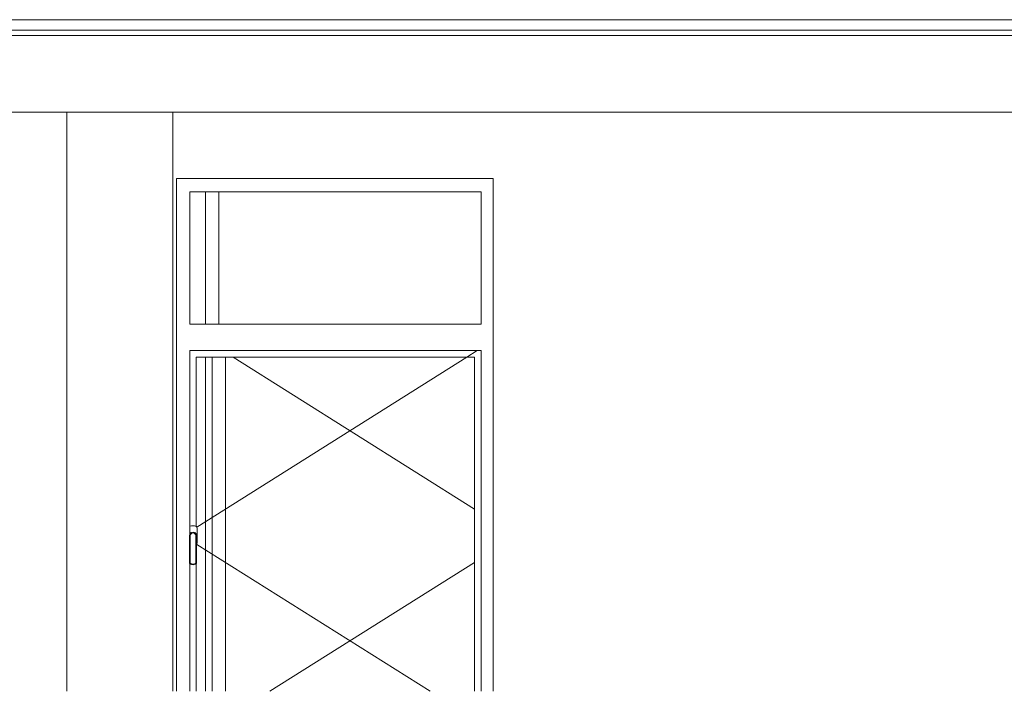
# Model space of a CAD drawing. Header units: millimetres. Extents: x -30280 to 309309, y -17460 to 4378.
# Tile 583 of 656: x 157391 to 161108, y -17460 to -14922. Entities that reach past the tile are written whole.
import ezdxf

# ---------------------------------------------------------------- set-up
doc = ezdxf.new("R2010")
doc.units = ezdxf.units.MM
doc.header["$MEASUREMENT"] = 0
doc.linetypes.add('Wipeout_Contour', pattern=[1000, 0, -1000])
doc.layers.add('P1_PLANTA PRIMERA_4_09_EI_Mobiliari general', color=7, linetype='Continuous')
doc.layers.add('P1_PLANTA PRIMERA_4_12_FAÇ_Façana', color=7, linetype='Continuous')
for name, color, linetype, lineweight in [('P1_PLANTA PRIMERA_4_09_EI_Mobiliari general_Pluma_Nº__88', 7, 'Continuous', 5), ('P1_PLANTA PRIMERA_4_10_ESTR_Fotjats_Pluma_Nº__1', 7, 'Continuous', 5), ('P1_PLANTA PRIMERA_4_12_FAÇ_Façana_Pluma_Nº__47', 7, 'Continuous', 20), ('P1_PLANTA PRIMERA_4_Nuevo_14_PAV_Soft Light Grey 0554_Pluma_Nº__29', 7, 'Continuous', 20)]:
    doc.layers.add(name, color=color, linetype=linetype, lineweight=lineweight)
doc.layers.add('P1_PLANTA PRIMERA_4_12_FAÇ_Façana_Pluma_Nº__3', color=7, linetype='Continuous', lineweight=5, true_color=0xa4a4a4)

msp = doc.modelspace()

# ---------------------------------------------------------------- linework, layer by layer
at = {"layer": 'P1_PLANTA PRIMERA_4_10_ESTR_Fotjats_Pluma_Nº__1', "color": 7, "linetype": 'Continuous', "lineweight": 5}
for p, q in [((164562, -14962.1), (140173.7, -14962.1)), ((164562, -14982.1), (140173.7, -14982.1))]:
    msp.add_line(p, q, dxfattribs=at)
at = {"layer": 'P1_PLANTA PRIMERA_4_10_ESTR_Fotjats_Pluma_Nº__1', "color": 7, "linetype": 'Continuous', "lineweight": 5, "flags": 128}
msp.add_lwpolyline([(161202.4, -14922.1), (161108.9, -14922.1), (161069.4, -14922.1)], dxfattribs=at)
at = {"layer": 'P1_PLANTA PRIMERA_4_Nuevo_14_PAV_Soft Light Grey 0554_Pluma_Nº__29', "color": 7, "linetype": 'Continuous', "lineweight": 20, "flags": 128}
msp.add_lwpolyline([(161069.4, -14922.1), (151941.4, -14922.1)], dxfattribs=at)

# ---------------------------------------------------------------- wipeouts: each hides what was drawn before it
at = {"color": 254, "linetype": 'Wipeout_Contour', "lineweight": 0, "ltscale": 634474.630328}
msp.add_wipeout([(157968.3, -15272.1), (157568.3, -15272.1), (157568.3, -17460), (157968.3, -17460)], dxfattribs=at).dxf.layer = 'P1_PLANTA PRIMERA_4_09_EI_Mobiliari general'
at = {"color": 254, "linetype": 'Wipeout_Contour', "lineweight": 0, "ltscale": 644244.48886}
msp.add_wipeout([(159177.6, -15272.1), (159177.6, -17460), (161269.8, -17460), (161269.8, -15272.1)], dxfattribs=at).dxf.layer = 'P1_PLANTA PRIMERA_4_12_FAÇ_Façana'

# ---------------------------------------------------------------- next in the draw order: wipeouts: each hides what was drawn before it
at = {"color": 254, "linetype": 'Wipeout_Contour', "lineweight": 0, "ltscale": 626623.862822}
msp.add_wipeout([(154021.3, -15272.1), (154021.3, -17460), (157568.3, -17460), (157568.3, -15272.1)], dxfattribs=at).dxf.layer = 'P1_PLANTA PRIMERA_4_12_FAÇ_Façana'
at = {"color": 254, "linetype": 'Wipeout_Contour', "lineweight": 0, "ltscale": 635298.759264}
msp.add_wipeout([(157968.3, -17460), (157982.6, -17460), (157982.6, -15272.1), (157968.3, -15272.1)], dxfattribs=at).dxf.layer = 'P1_PLANTA PRIMERA_4_12_FAÇ_Façana'
at = {"color": 254, "linetype": 'Wipeout_Contour', "lineweight": 0, "ltscale": 959945.553031}
msp.add_wipeout([(159177.6, -15572.1), (159132.6, -15572.1), (159132.6, -16072.1), (159132.6, -16172.1), (159132.6, -17460), (159177.6, -17460)], dxfattribs=at).dxf.layer = 'P1_PLANTA PRIMERA_4_12_FAÇ_Façana'

# ---------------------------------------------------------------- next in the draw order: linework, layer by layer
at = {"layer": 'P1_PLANTA PRIMERA_4_09_EI_Mobiliari general_Pluma_Nº__88', "color": 7, "linetype": 'Continuous', "lineweight": 5}
msp.add_line((157568.3, -17460), (157568.3, -15272.1), dxfattribs=at)

# ---------------------------------------------------------------- next in the draw order: wipeouts: each hides what was drawn before it
at = {"color": 254, "linetype": 'Wipeout_Contour', "lineweight": 0, "ltscale": 637303.600188}
msp.add_wipeout([(157982.6, -15522.1), (159177.6, -15522.1), (159177.6, -15272.1), (157982.6, -15272.1)], dxfattribs=at).dxf.layer = 'P1_PLANTA PRIMERA_4_12_FAÇ_Façana'
at = {"color": 254, "linetype": 'Wipeout_Contour', "lineweight": 0, "ltscale": 1588930.579314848}
msp.add_wipeout([(157982.6, -15572.1), (157982.6, -17460), (158032.6, -17460), (158032.6, -16977.6), (158031.6, -16976.1), (158031.6, -16872.1), (158032.6, -16868.3), (158032.6, -16172.1), (158032.6, -16072.1), (158032.6, -15572.1)], dxfattribs=at).dxf.layer = 'P1_PLANTA PRIMERA_4_12_FAÇ_Façana'
at = {"color": 254, "linetype": 'Wipeout_Contour', "lineweight": 0, "ltscale": 640035.070789}
msp.add_wipeout([(159132.6, -16197.1), (159107.6, -16197.1), (159107.6, -17460), (159132.6, -17460)], dxfattribs=at).dxf.layer = 'P1_PLANTA PRIMERA_4_12_FAÇ_Façana'

# ---------------------------------------------------------------- next in the draw order: linework, layer by layer
at = {"layer": 'P1_PLANTA PRIMERA_4_10_ESTR_Fotjats_Pluma_Nº__1', "color": 7, "linetype": 'Continuous', "lineweight": 5}
msp.add_line((164562, -15272.1), (140173.7, -15272.1), dxfattribs=at)

# ---------------------------------------------------------------- next in the draw order: wipeouts: each hides what was drawn before it
at = {"color": 254, "linetype": 'Wipeout_Contour', "lineweight": 0, "ltscale": 956052.460633}
msp.add_wipeout([(157982.6, -15572.1), (158032.6, -15572.1), (159132.6, -15572.1), (159177.6, -15572.1), (159177.6, -15522.1), (157982.6, -15522.1)], dxfattribs=at).dxf.layer = 'P1_PLANTA PRIMERA_4_12_FAÇ_Façana'
at = {"color": 254, "linetype": 'Wipeout_Contour', "lineweight": 0, "ltscale": 637600.168486}
msp.add_wipeout([(158032.6, -16072.1), (158032.6, -16172.1), (159132.6, -16172.1), (159132.6, -16072.1)], dxfattribs=at).dxf.layer = 'P1_PLANTA PRIMERA_4_12_FAÇ_Façana'
at = {"color": 254, "linetype": 'Wipeout_Contour', "lineweight": 0, "ltscale": 2702073.90286227}
msp.add_wipeout([(158032.6, -16868.3), (158033.4, -16865.3), (158038.4, -16860.4), (158045.1, -16858.6), (158051.9, -16860.4), (158056.8, -16865.3), (158058.6, -16872.1), (158058.6, -16905.2), (158059.8, -16904.1), (158061.1, -16899.1), (158061.1, -16845.1), (158059.8, -16840.1), (158056.1, -16836.4), (158051.1, -16835.1), (158039.1, -16835.1), (158034.1, -16836.4), (158032.6, -16837.9)], dxfattribs=at).dxf.layer = 'P1_PLANTA PRIMERA_4_12_FAÇ_Façana'
at = {"color": 254, "linetype": 'Wipeout_Contour', "lineweight": 0, "ltscale": 635797.031972}
msp.add_wipeout([(158033.6, -16979.1), (158045.1, -16982.1), (158045.1, -16979), (158035.5, -16976.4)], dxfattribs=at).dxf.layer = 'P1_PLANTA PRIMERA_4_12_FAÇ_Façana'

# ---------------------------------------------------------------- next in the draw order: linework, layer by layer
at = {"layer": 'P1_PLANTA PRIMERA_4_09_EI_Mobiliari general_Pluma_Nº__88', "color": 7, "linetype": 'Continuous', "lineweight": 5}
msp.add_line((157968.3, -17460), (157968.3, -15272.1), dxfattribs=at)
at = {"layer": 'P1_PLANTA PRIMERA_4_12_FAÇ_Façana_Pluma_Nº__47', "color": 7, "linetype": 'Continuous', "lineweight": 20}
for p, q in [((157982.6, -15522.1), (157982.6, -17460)), ((159177.6, -15522.1), (157982.6, -15522.1)), ((159177.6, -15522.1), (159177.6, -17460))]:
    msp.add_line(p, q, dxfattribs=at)

# ---------------------------------------------------------------- next in the draw order: wipeouts: each hides what was drawn before it
at = {"color": 254, "linetype": 'Wipeout_Contour', "lineweight": 0, "ltscale": 637480.660266}
msp.add_wipeout([(158032.6, -16072.1), (159132.6, -16072.1), (159132.6, -15572.1), (158032.6, -15572.1)], dxfattribs=at).dxf.layer = 'P1_PLANTA PRIMERA_4_12_FAÇ_Façana'
at = {"color": 254, "linetype": 'Wipeout_Contour', "lineweight": 0, "ltscale": 1271382.313278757}
msp.add_wipeout([(158032.6, -16197.1), (158032.6, -16837.9), (158034.1, -16836.4), (158039.1, -16835.1), (158051.1, -16835.1), (158056.1, -16836.4), (158057.6, -16837.9), (158057.6, -16197.1)], dxfattribs=at).dxf.layer = 'P1_PLANTA PRIMERA_4_12_FAÇ_Façana'
at = {"color": 254, "linetype": 'Wipeout_Contour', "lineweight": 0, "ltscale": 635839.38713}
msp.add_wipeout([(158045.1, -16982.1), (158056.6, -16979.1), (158054.8, -16976.4), (158045.1, -16979)], dxfattribs=at).dxf.layer = 'P1_PLANTA PRIMERA_4_12_FAÇ_Façana'

# ---------------------------------------------------------------- next in the draw order: linework, layer by layer
at = {"layer": 'P1_PLANTA PRIMERA_4_12_FAÇ_Façana_Pluma_Nº__3', "color": 253, "linetype": 'Continuous', "lineweight": 5, "true_color": 0xa4a4a4}
for p, q in [((158032.6, -16072.1), (158032.6, -15572.1)), ((158032.6, -15572.1), (159132.6, -15572.1)), ((158142.7, -15572.1), (158142.7, -16072.1)), ((159132.6, -15572.1), (159132.6, -16072.1)), ((159132.6, -16072.1), (158032.6, -16072.1)), ((158034.1, -16836.4), (158032.6, -16837.9))]:
    msp.add_line(p, q, dxfattribs=at)
at = {"layer": 'P1_PLANTA PRIMERA_4_12_FAÇ_Façana_Pluma_Nº__47', "color": 7, "linetype": 'Continuous', "lineweight": 20}
msp.add_line((158092.7, -16072.1), (158092.7, -15572.1), dxfattribs=at)

# ---------------------------------------------------------------- next in the draw order: wipeouts: each hides what was drawn before it
at = {"color": 254, "linetype": 'Wipeout_Contour', "lineweight": 0, "ltscale": 956440.848162}
msp.add_wipeout([(158032.6, -16172.1), (158032.6, -16197.1), (158057.6, -16197.1), (159107.6, -16197.1), (159132.6, -16197.1), (159132.6, -16172.1)], dxfattribs=at).dxf.layer = 'P1_PLANTA PRIMERA_4_12_FAÇ_Façana'
at = {"color": 254, "linetype": 'Wipeout_Contour', "lineweight": 0, "ltscale": 635771.952476}
msp.add_wipeout([(158031.6, -16976.1), (158033.6, -16979.1), (158035.5, -16976.4), (158034.6, -16975.1)], dxfattribs=at).dxf.layer = 'P1_PLANTA PRIMERA_4_12_FAÇ_Façana'
at = {"color": 254, "linetype": 'Wipeout_Contour', "lineweight": 0, "ltscale": 635862.296665}
msp.add_wipeout([(158056.6, -16979.1), (158058.6, -16976.1), (158055.6, -16975.1), (158054.8, -16976.4)], dxfattribs=at).dxf.layer = 'P1_PLANTA PRIMERA_4_12_FAÇ_Façana'

# ---------------------------------------------------------------- next in the draw order: linework, layer by layer
at = {"layer": 'P1_PLANTA PRIMERA_4_12_FAÇ_Façana_Pluma_Nº__3', "color": 253, "linetype": 'Continuous', "lineweight": 5, "true_color": 0xa4a4a4}
for p, q in [((158032.6, -16172.1), (159132.6, -16172.1)), ((159132.6, -16172.1), (159132.6, -17460))]:
    msp.add_line(p, q, dxfattribs=at)

# ---------------------------------------------------------------- next in the draw order: wipeouts: each hides what was drawn before it
at = {"color": 254, "linetype": 'Wipeout_Contour', "lineweight": 0, "ltscale": 635746.977148}
msp.add_wipeout([(158031.6, -16872.1), (158031.6, -16976.1), (158034.6, -16975.1), (158034.6, -16872.4)], dxfattribs=at).dxf.layer = 'P1_PLANTA PRIMERA_4_12_FAÇ_Façana'
at = {"color": 254, "linetype": 'Wipeout_Contour', "lineweight": 0, "ltscale": 635842.431432}
msp.add_wipeout([(158058.6, -16976.1), (158058.6, -16872.1), (158055.6, -16872.4), (158055.6, -16975.1)], dxfattribs=at).dxf.layer = 'P1_PLANTA PRIMERA_4_12_FAÇ_Façana'

# ---------------------------------------------------------------- next in the draw order: wipeouts: each hides what was drawn before it
at = {"color": 254, "linetype": 'Wipeout_Contour', "lineweight": 0, "ltscale": 635726.89508}
msp.add_wipeout([(158033.4, -16865.3), (158031.6, -16872.1), (158034.6, -16872.4), (158036.1, -16866.9)], dxfattribs=at).dxf.layer = 'P1_PLANTA PRIMERA_4_12_FAÇ_Façana'

# ---------------------------------------------------------------- next in the draw order: wipeouts: each hides what was drawn before it
at = {"color": 254, "linetype": 'Wipeout_Contour', "lineweight": 0, "ltscale": 635815.913299}
msp.add_wipeout([(158058.6, -16872.1), (158056.8, -16865.3), (158054.1, -16866.9), (158055.6, -16872.4)], dxfattribs=at).dxf.layer = 'P1_PLANTA PRIMERA_4_12_FAÇ_Façana'

# ---------------------------------------------------------------- next in the draw order: wipeouts: each hides what was drawn before it
at = {"color": 254, "linetype": 'Wipeout_Contour', "lineweight": 0, "ltscale": 635736.53786}
msp.add_wipeout([(158038.4, -16860.4), (158033.4, -16865.3), (158036.1, -16866.9), (158039.9, -16863)], dxfattribs=at).dxf.layer = 'P1_PLANTA PRIMERA_4_12_FAÇ_Façana'

# ---------------------------------------------------------------- next in the draw order: wipeouts: each hides what was drawn before it
at = {"color": 254, "linetype": 'Wipeout_Contour', "lineweight": 0, "ltscale": 635801.79757}
msp.add_wipeout([(158056.8, -16865.3), (158051.9, -16860.4), (158050.3, -16863), (158054.1, -16866.9)], dxfattribs=at).dxf.layer = 'P1_PLANTA PRIMERA_4_12_FAÇ_Façana'

# ---------------------------------------------------------------- next in the draw order: wipeouts: each hides what was drawn before it
at = {"color": 254, "linetype": 'Wipeout_Contour', "lineweight": 0, "ltscale": 635755.782994}
msp.add_wipeout([(158045.1, -16858.6), (158038.4, -16860.4), (158039.9, -16863), (158045.1, -16861.7)], dxfattribs=at).dxf.layer = 'P1_PLANTA PRIMERA_4_12_FAÇ_Façana'

# ---------------------------------------------------------------- next in the draw order: wipeouts: each hides what was drawn before it
at = {"color": 254, "linetype": 'Wipeout_Contour', "lineweight": 0, "ltscale": 635779.999855}
msp.add_wipeout([(158051.9, -16860.4), (158045.1, -16858.6), (158045.1, -16861.7), (158050.3, -16863)], dxfattribs=at).dxf.layer = 'P1_PLANTA PRIMERA_4_12_FAÇ_Façana'

# ---------------------------------------------------------------- next in the draw order: wipeouts: each hides what was drawn before it
at = {"color": 254, "linetype": 'Wipeout_Contour', "lineweight": 0, "ltscale": 1907369.286200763}
msp.add_wipeout([(158035.5, -16976.4), (158045.1, -16979), (158054.8, -16976.4), (158055.6, -16975.1), (158055.6, -16872.4), (158054.1, -16866.9), (158050.3, -16863), (158045.1, -16861.7), (158039.9, -16863), (158036.1, -16866.9), (158034.6, -16872.4), (158034.6, -16975.1)], dxfattribs=at).dxf.layer = 'P1_PLANTA PRIMERA_4_12_FAÇ_Façana'

# ---------------------------------------------------------------- next in the draw order: linework, layer by layer
at = {"layer": 'P1_PLANTA PRIMERA_4_12_FAÇ_Façana_Pluma_Nº__3', "color": 253, "linetype": 'Continuous', "lineweight": 5, "true_color": 0xa4a4a4}
for p, q in [((158032.6, -16868.3), (158032.6, -16172.1)), ((158031.6, -16872.1), (158033.4, -16865.3)), ((158033.4, -16865.3), (158038.4, -16860.4)), ((158034.6, -16872.4), (158036.1, -16866.9))]:
    msp.add_line(p, q, dxfattribs=at)

# ---------------------------------------------------------------- next in the draw order: wipeouts: each hides what was drawn before it
at = {"color": 254, "linetype": 'Wipeout_Contour', "lineweight": 0, "ltscale": 1112785.850676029}
msp.add_wipeout([(158032.6, -16977.6), (158032.6, -17460), (158057.6, -17460), (158057.6, -16977.6), (158056.6, -16979.1), (158045.1, -16982.1), (158033.6, -16979.1)], dxfattribs=at).dxf.layer = 'P1_PLANTA PRIMERA_4_12_FAÇ_Façana'

# ---------------------------------------------------------------- next in the draw order: linework, layer by layer
at = {"layer": 'P1_PLANTA PRIMERA_4_12_FAÇ_Façana_Pluma_Nº__3', "color": 253, "linetype": 'Continuous', "lineweight": 5, "true_color": 0xa4a4a4}
for p, q in [((158031.6, -16976.1), (158031.6, -16872.1)), ((158034.6, -16975.1), (158034.6, -16872.4)), ((158033.6, -16979.1), (158031.6, -16976.1)), ((158032.6, -17460), (158032.6, -16977.6)), ((158035.5, -16976.4), (158034.6, -16975.1))]:
    msp.add_line(p, q, dxfattribs=at)

# ---------------------------------------------------------------- next in the draw order: wipeouts: each hides what was drawn before it
at = {"color": 254, "linetype": 'Wipeout_Contour', "lineweight": 0, "ltscale": 1909581.22712325}
msp.add_wipeout([(158057.6, -16197.1), (158057.6, -16837.9), (158059.8, -16840.1), (158061.1, -16845.1), (158061.1, -16899.1), (158059.8, -16904.1), (158058.6, -16905.2), (158058.6, -16976.1), (158057.6, -16977.6), (158057.6, -17460), (159107.6, -17460), (159107.6, -16197.1)], dxfattribs=at).dxf.layer = 'P1_PLANTA PRIMERA_4_12_FAÇ_Façana'

# ---------------------------------------------------------------- next in the draw order: linework, layer by layer
at = {"layer": 'P1_PLANTA PRIMERA_4_12_FAÇ_Façana_Pluma_Nº__3', "color": 253, "linetype": 'Continuous', "lineweight": 5, "true_color": 0xa4a4a4}
for p, q in [((158057.6, -16837.9), (158057.6, -16197.1)), ((158057.6, -16197.1), (159107.6, -16197.1)), ((159078.3, -16197.1), (158059.2, -16839.5)), ((158117.7, -17460), (158117.7, -16197.1)), ((158167.7, -16197.1), (158167.7, -17460)), ((158197, -16197.1), (159107.6, -16771.1)), ((159118, -16172.1), (159078.3, -16197.1)), ((159107.6, -16197.1), (159107.6, -17460)), ((158039.1, -16835.1), (158034.1, -16836.4)), ((158051.1, -16835.1), (158039.1, -16835.1)), ((158056.1, -16836.4), (158051.1, -16835.1)), ((158059.8, -16840.1), (158056.1, -16836.4)), ((158036.1, -16866.9), (158039.9, -16863)), ((158038.4, -16860.4), (158045.1, -16858.6)), ((158039.9, -16863), (158045.1, -16861.7)), ((158045.1, -16858.6), (158051.9, -16860.4)), ((158045.1, -16861.7), (158050.3, -16863)), ((158050.3, -16863), (158054.1, -16866.9)), ((158051.9, -16860.4), (158056.8, -16865.3)), ((158054.1, -16866.9), (158055.6, -16872.4)), ((158055.6, -16872.4), (158055.6, -16975.1)), ((158056.8, -16865.3), (158058.6, -16872.1)), ((158058.6, -16872.1), (158058.6, -16976.1)), ((158061.1, -16845.1), (158059.8, -16840.1)), ((158061.1, -16899.1), (158061.1, -16845.1)), ((158058.6, -16905.2), (158059.8, -16904.1)), ((158940.2, -17460), (158059.2, -16904.6)), ((158059.8, -16904.1), (158061.1, -16899.1)), ((158045.1, -16982.1), (158033.6, -16979.1)), ((158045.1, -16979), (158035.5, -16976.4)), ((158054.8, -16976.4), (158045.1, -16979)), ((158056.6, -16979.1), (158045.1, -16982.1)), ((158055.6, -16975.1), (158054.8, -16976.4)), ((158058.6, -16976.1), (158056.6, -16979.1)), ((158057.6, -17460), (158057.6, -16977.6)), ((158335.2, -17460), (159107.6, -16973))]:
    msp.add_line(p, q, dxfattribs=at)
at = {"layer": 'P1_PLANTA PRIMERA_4_12_FAÇ_Façana_Pluma_Nº__47', "color": 7, "linetype": 'Continuous', "lineweight": 20}
msp.add_line((158092.7, -17460), (158092.7, -16197.1), dxfattribs=at)

doc.saveas('drawing.dxf')
